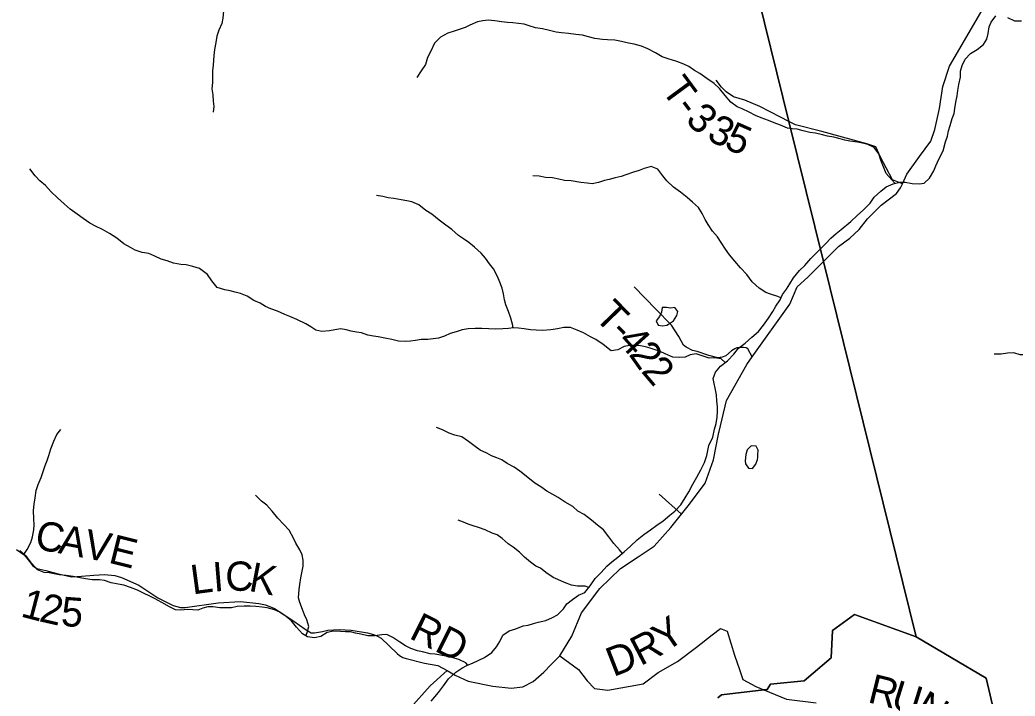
# Model space of a CAD drawing. Extents: x 1624196 to 2029251, y 146837 to 440034.
# Drawn here: x 1799187 to 1809391, y 288051 to 294979 of the extents above; entities that cross this region are included whole.
import ezdxf

# ---------------------------------------------------------------- set-up
doc = ezdxf.new("R2010")
doc.units = 0
for name, color, linetype in [('GM_X_County_Road', 7, 'Continuous'), ('GM_X_County_Road_Text', 7, 'Continuous'), ('GM_X_Minor_Lake', 7, 'Continuous'), ('GM_X_Minor_River', 7, 'Continuous'), ('GM_X_Township', 7, 'Continuous'), ('GM_X_Township_Road', 7, 'Continuous'), ('GM_X_Township_Road_Text', 7, 'Continuous')]:
    doc.layers.add(name, color=color, linetype=linetype)

msp = doc.modelspace()

# ---------------------------------------------------------------- linework, layer by layer
at = {"layer": 'GM_X_County_Road'}
for points in [[(1806357, 290761), (1806432, 291078), (1806641, 291449), (1806696, 291527), (1807082, 292068), (1807156, 292244), (1807266, 292344), (1807427, 292505), (1807581, 292658), (1807698, 292744), (1807794, 292831), (1807878, 292942), (1808019, 293080), (1808177, 293200), (1808216, 293259), (1808236, 293300), (1808281, 293398), (1808410, 293578), (1808529, 293738), (1808570, 293855), (1808615, 294070), (1808649, 294296), (1808719, 294505), (1809087, 295138)], [(1803192, 287930), (1803393, 288155), (1803569, 288313), (1803650, 288266), (1803785, 288203), (1804037, 288153), (1804224, 288131), (1804343, 288146), (1804449, 288201), (1804560, 288297), (1804634, 288376), (1804722, 288463), (1804848, 288665), (1804944, 288905), (1805135, 289154), (1805344, 289359), (1805528, 289478), (1805690, 289586), (1805861, 289778), (1805970, 289914), (1806054, 290019), (1806213, 290234), (1806299, 290472), (1806350, 290735), (1806354, 290751), (1806357, 290761)], [(1804722, 288463), (1804914, 288323), (1805004, 288209), (1805079, 288130), (1805216, 288111), (1805579, 288177), (1805731, 288293), (1805931, 288407), (1806124, 288552), (1806284, 288678), (1806372, 288743), (1806440, 288716), (1806513, 288471), (1806564, 288322)], [(1806564, 288322), (1806564, 288322), (1806598, 288221), (1806733, 288148), (1806814, 288116), (1807046, 288021), (1807350, 287981), (1807350, 287981)]]:
    msp.add_lwpolyline(points, dxfattribs=at)
at = {"layer": 'GM_X_Minor_Lake'}
for points in [[(1805787, 292034), (1805773, 292034), (1805765, 291986), (1805745, 291940), (1805712, 291896), (1805732, 291850), (1805776, 291846), (1805821, 291853), (1805836, 291863)], [(1805836, 291863), (1805889, 291895), (1805924, 291949), (1805934, 291993), (1805904, 292032), (1805858, 292026), (1805818, 292034), (1805787, 292034)], [(1806753, 290496), (1806755, 290524), (1806758, 290570), (1806738, 290612), (1806686, 290615), (1806643, 290573), (1806629, 290526), (1806623, 290462)], [(1806623, 290462), (1806626, 290430), (1806658, 290386), (1806698, 290382), (1806733, 290428), (1806751, 290476), (1806753, 290496)]]:
    msp.add_lwpolyline(points, dxfattribs=at)
at = {"layer": 'GM_X_Minor_River'}
for points in [[(1801321, 295343), (1801320, 295318), (1801299, 295250), (1801285, 295182), (1801278, 295126), (1801276, 295072), (1801267, 294996), (1801259, 294943), (1801228, 294873), (1801208, 294813), (1801195, 294749), (1801183, 294675), (1801174, 294615), (1801170, 294515), (1801161, 294456), (1801163, 294390), (1801161, 294338), (1801156, 294274), (1801164, 294212), (1801169, 294147), (1801175, 294093), (1801169, 294033)], [(1806760, 291786), (1806810, 291850), (1806863, 291922), (1806906, 291990), (1806938, 292046), (1806981, 292112), (1807005, 292166), (1807048, 292220), (1807080, 292276), (1807119, 292338), (1807181, 292410), (1807234, 292464), (1807297, 292534), (1807359, 292597), (1807448, 292683), (1807501, 292743), (1807555, 292789), (1807608, 292831), (1807708, 292914), (1807773, 292976), (1807836, 293032), (1807904, 293102), (1807947, 293162), (1808016, 293224), (1808068, 293267), (1808141, 293301), (1808209, 293317), (1808263, 293316), (1808337, 293304), (1808410, 293299), (1808460, 293307), (1808512, 293359), (1808557, 293431), (1808579, 293483), (1808612, 293559), (1808653, 293637), (1808679, 293729), (1808698, 293789), (1808708, 293841), (1808727, 293896), (1808747, 293970), (1808766, 294020), (1808774, 294072), (1808782, 294136), (1808797, 294202), (1808803, 294256), (1808816, 294318), (1808830, 294391), (1808833, 294453), (1808849, 294511), (1808880, 294577), (1808934, 294635), (1809003, 294674), (1809067, 294728), (1809102, 294782), (1809114, 294838), (1809127, 294907), (1809147, 294957), (1809194, 295019)], [(1808157, 293305), (1808129, 293341), (1808069, 293404), (1808041, 293472), (1808016, 293543), (1807994, 293607), (1807948, 293673), (1807882, 293702), (1807826, 293716), (1807774, 293725), (1807696, 293735), (1807646, 293747), (1807596, 293762), (1807534, 293776), (1807469, 293787), (1807415, 293801), (1807345, 293818), (1807285, 293826), (1807219, 293842), (1807157, 293859), (1807107, 293863), (1807056, 293871), (1806986, 293900), (1806920, 293924), (1806864, 293947), (1806788, 293975), (1806730, 293998), (1806666, 294034), (1806594, 294067), (1806542, 294087), (1806478, 294136), (1806418, 294206), (1806361, 294275), (1806305, 294327), (1806229, 294378), (1806159, 294431), (1806103, 294461), (1806045, 294501), (1805995, 294526), (1805923, 294554), (1805835, 294579), (1805773, 294601), (1805703, 294640), (1805625, 294683), (1805559, 294711), (1805487, 294730), (1805428, 294740), (1805354, 294756), (1805286, 294771), (1805212, 294775), (1805162, 294778), (1805083, 294788), (1805017, 294805), (1804957, 294823), (1804887, 294831), (1804811, 294838), (1804741, 294848), (1804685, 294855), (1804616, 294871), (1804546, 294888), (1804474, 294898), (1804408, 294919), (1804358, 294935), (1804298, 294941), (1804240, 294948), (1804185, 294954), (1804125, 294960), (1804057, 294971), (1803987, 294977), (1803933, 294970), (1803878, 294958), (1803802, 294924), (1803751, 294902), (1803701, 294883), (1803641, 294863), (1803574, 294843), (1803498, 294802), (1803437, 294740), (1803401, 294660), (1803366, 294594), (1803346, 294522), (1803301, 294458), (1803258, 294390)], [(1809314, 295004), (1809386, 294971), (1809458, 294971)], [(1806990, 292133), (1806959, 292144), (1806885, 292169), (1806835, 292187), (1806767, 292232), (1806697, 292296), (1806641, 292369), (1806577, 292438), (1806518, 292508), (1806462, 292571), (1806422, 292629), (1806376, 292700), (1806339, 292758), (1806287, 292816), (1806243, 292883), (1806215, 292933), (1806184, 292996), (1806144, 293058), (1806084, 293113), (1806030, 293161), (1805960, 293214), (1805888, 293266), (1805819, 293331), (1805781, 293383), (1805727, 293450), (1805659, 293478), (1805589, 293455), (1805538, 293435), (1805480, 293419), (1805401, 293390), (1805351, 293374), (1805291, 293362), (1805230, 293343), (1805180, 293333), (1805120, 293313), (1805056, 293301), (1805005, 293306), (1804939, 293312), (1804839, 293329), (1804771, 293333), (1804713, 293346), (1804647, 293362), (1804576, 293364), (1804510, 293377), (1804446, 293383)], [(1800181, 292743), (1800107, 292789), (1800033, 292832), (1799961, 292866), (1799905, 292897), (1799835, 292945), (1799775, 292990), (1799703, 293041), (1799641, 293095), (1799571, 293156), (1799509, 293216), (1799451, 293281), (1799390, 293331), (1799344, 293382), (1799290, 293454)], [(1804243, 291823), (1804243, 291849), (1804220, 291922), (1804198, 291992), (1804168, 292061), (1804157, 292111), (1804147, 292171), (1804133, 292229), (1804100, 292308), (1804082, 292358), (1804042, 292427), (1804002, 292481), (1803961, 292539), (1803915, 292590), (1803849, 292652), (1803789, 292699), (1803737, 292735), (1803685, 292770), (1803617, 292832), (1803553, 292877), (1803486, 292926), (1803412, 292988), (1803348, 293027), (1803276, 293083), (1803206, 293114), (1803154, 293126), (1803096, 293137), (1803021, 293149), (1802963, 293155), (1802909, 293170), (1802845, 293180)], [(1806417, 291468), (1806377, 291506), (1806310, 291516), (1806256, 291514), (1806194, 291533), (1806120, 291557), (1806058, 291546), (1806007, 291524), (1805955, 291520), (1805883, 291525), (1805805, 291557), (1805753, 291582), (1805701, 291598), (1805651, 291616), (1805601, 291631), (1805550, 291641), (1805488, 291645), (1805438, 291644), (1805384, 291632), (1805317, 291600), (1805251, 291587), (1805169, 291653), (1805093, 291704), (1805039, 291732), (1804965, 291773), (1804901, 291801), (1804831, 291826), (1804763, 291826), (1804701, 291813), (1804632, 291803), (1804546, 291797), (1804480, 291800), (1804424, 291802), (1804357, 291815), (1804301, 291821), (1804247, 291823), (1804197, 291818), (1804139, 291814), (1804068, 291810), (1803996, 291815), (1803922, 291817), (1803856, 291818), (1803785, 291814), (1803723, 291802), (1803661, 291783), (1803600, 291765), (1803542, 291737), (1803478, 291718), (1803425, 291710), (1803371, 291706), (1803303, 291703), (1803243, 291693), (1803192, 291687), (1803140, 291683), (1803070, 291688), (1803000, 291704), (1802930, 291717), (1802861, 291731), (1802811, 291738), (1802755, 291750), (1802689, 291772), (1802639, 291779), (1802585, 291791), (1802533, 291802), (1802479, 291814), (1802416, 291804), (1802360, 291793), (1802282, 291787), (1802222, 291801), (1802170, 291836), (1802118, 291866), (1802028, 291911), (1801956, 291939), (1801902, 291960), (1801830, 291996), (1801759, 292019), (1801707, 292041), (1801649, 292076), (1801585, 292104), (1801519, 292147), (1801449, 292175), (1801395, 292188), (1801343, 292202), (1801287, 292212), (1801211, 292237), (1801155, 292307), (1801111, 292372), (1801030, 292431), (1800961, 292453), (1800893, 292468), (1800837, 292472), (1800761, 292488), (1800697, 292511), (1800637, 292529), (1800569, 292560), (1800509, 292584), (1800439, 292595), (1800370, 292621), (1800320, 292646), (1800254, 292684), (1800181, 292743)], [(1803405, 288000), (1803480, 288087), (1803530, 288155), (1803583, 288227), (1803656, 288297), (1803720, 288337), (1803771, 288365), (1803833, 288392), (1803887, 288416), (1803952, 288446), (1804026, 288496), (1804075, 288555), (1804107, 288609), (1804140, 288675), (1804203, 288721), (1804273, 288741), (1804347, 288771), (1804398, 288778), (1804452, 288794), (1804502, 288808), (1804579, 288825), (1804649, 288855), (1804701, 288883), (1804760, 288945), (1804794, 288997), (1804853, 289040), (1804915, 289084), (1804978, 289114), (1805035, 289180), (1805087, 289256), (1805146, 289318), (1805204, 289382), (1805255, 289427), (1805317, 289473), (1805384, 289529), (1805449, 289587), (1805517, 289651), (1805584, 289708), (1805654, 289756), (1805717, 289802), (1805782, 289848), (1805850, 289905), (1805903, 289947), (1805965, 290009), (1806010, 290083), (1806046, 290145), (1806087, 290223), (1806128, 290295), (1806168, 290369), (1806205, 290445), (1806230, 290515), (1806240, 290567), (1806252, 290617), (1806291, 290705), (1806310, 290786), (1806326, 290844), (1806336, 290910), (1806341, 290966), (1806341, 291016), (1806334, 291076), (1806328, 291139), (1806316, 291205), (1806305, 291255), (1806295, 291305), (1806321, 291369), (1806370, 291431), (1806443, 291487), (1806509, 291555), (1806556, 291615), (1806622, 291667), (1806693, 291728), (1806760, 291786)], [(1810377, 291291), (1810327, 291340), (1810277, 291362), (1810207, 291403), (1810125, 291429), (1810075, 291441), (1810021, 291454), (1809893, 291483), (1809833, 291493), (1809763, 291505), (1809696, 291524), (1809644, 291528), (1809572, 291541), (1809506, 291549), (1809442, 291548), (1809380, 291568), (1809313, 291564), (1809249, 291555), (1809177, 291553)], [(1799229, 289502), (1799260, 289552), (1799299, 289624), (1799317, 289684), (1799330, 289754), (1799334, 289806), (1799331, 289866), (1799327, 289951), (1799334, 290019), (1799344, 290081), (1799355, 290157), (1799373, 290219), (1799404, 290291), (1799426, 290351), (1799447, 290413), (1799467, 290465), (1799485, 290517), (1799504, 290586), (1799535, 290662), (1799567, 290730), (1799608, 290784)], [(1805365, 289513), (1805334, 289549), (1805278, 289616), (1805224, 289682), (1805171, 289753), (1805111, 289803), (1805047, 289852), (1804973, 289911), (1804909, 289947), (1804855, 289992), (1804779, 290038), (1804705, 290085), (1804653, 290117), (1804589, 290150), (1804527, 290194), (1804467, 290233), (1804394, 290291), (1804314, 290356), (1804256, 290395), (1804184, 290433), (1804130, 290470), (1804078, 290492), (1804024, 290514), (1803974, 290541), (1803908, 290571), (1803854, 290608), (1803788, 290660), (1803718, 290709), (1803646, 290725), (1803588, 290746), (1803520, 290780), (1803458, 290803)], [(1802118, 288668), (1802133, 288704), (1802150, 288764), (1802130, 288832), (1802106, 288884), (1802084, 288937), (1802057, 289009), (1802045, 289059), (1802050, 289142), (1802056, 289196), (1802066, 289264), (1802081, 289330), (1802091, 289382), (1802092, 289442), (1802082, 289497), (1802056, 289551), (1802017, 289617), (1801991, 289668), (1801947, 289752), (1801891, 289811), (1801832, 289873), (1801774, 289946), (1801718, 290008), (1801664, 290049), (1801604, 290111)], [(1805021, 289164), (1804982, 289176), (1804906, 289179), (1804844, 289187), (1804772, 289214), (1804704, 289246), (1804654, 289266), (1804580, 289319), (1804526, 289361), (1804476, 289382), (1804424, 289422), (1804362, 289473), (1804310, 289525), (1804246, 289578), (1804194, 289612), (1804132, 289665), (1804081, 289703), (1804028, 289722), (1803958, 289756), (1803888, 289779), (1803834, 289797), (1803784, 289811), (1803734, 289832), (1803682, 289854)], [(1803781, 288369), (1803759, 288393), (1803689, 288427), (1803639, 288438), (1803573, 288456), (1803500, 288471), (1803446, 288479), (1803394, 288485), (1803316, 288504), (1803264, 288514), (1803194, 288539), (1803142, 288567), (1803082, 288602), (1803012, 288650), (1802948, 288683), (1802898, 288677), (1802827, 288669), (1802755, 288670), (1802683, 288684), (1802629, 288697), (1802577, 288709), (1802525, 288709), (1802474, 288712), (1802404, 288716), (1802338, 288702), (1802271, 288663), (1802209, 288647), (1802135, 288657), (1802083, 288690), (1802023, 288756), (1801967, 288825), (1801905, 288876), (1801853, 288910), (1801799, 288934), (1801721, 288957), (1801671, 288963), (1801605, 288970), (1801549, 288974), (1801485, 288974), (1801414, 288969), (1801358, 288955), (1801238, 288956), (1801167, 288966), (1801113, 288967), (1801063, 288951), (1801011, 288933), (1800960, 288935), (1800906, 288938), (1800836, 288932), (1800784, 288936), (1800720, 288967), (1800642, 289010), (1800566, 289050), (1800512, 289079), (1800462, 289103), (1800394, 289137), (1800320, 289164), (1800254, 289186), (1800195, 289199), (1800123, 289213), (1800055, 289234), (1800003, 289242), (1799929, 289243), (1799861, 289253), (1799806, 289261), (1799734, 289276), (1799662, 289286), (1799588, 289295), (1799538, 289303), (1799486, 289313), (1799435, 289318), (1799367, 289344), (1799310, 289411), (1799258, 289477), (1799186, 289538)]]:
    msp.add_lwpolyline(points, dxfattribs=at)
at = {"layer": 'GM_X_Township'}
for points in [[(1809186, 287843), (1809093, 288234), (1808377, 288657), (1807427, 292505), (1807073, 293937), (1806327, 296959), (1805904, 298671), (1805039, 302173)], [(1805039, 302173), (1805904, 298671), (1806327, 296959), (1807073, 293937), (1807427, 292505), (1808377, 288657), (1807746, 288887), (1807520, 288722), (1807506, 288443), (1807227, 288208), (1806885, 288172), (1806850, 288120), (1806814, 288116), (1806382, 288063), (1806342, 288033)], [(1806342, 288033), (1806382, 288063), (1806814, 288116), (1806850, 288120), (1806885, 288172), (1807227, 288208), (1807506, 288443), (1807520, 288722), (1807746, 288887), (1808377, 288657), (1809093, 288234), (1809186, 287843)]]:
    msp.add_lwpolyline(points, dxfattribs=at)
at = {"layer": 'GM_X_Township_Road'}
for points in [[(1808236, 293300), (1808135, 293341), (1808070, 293462), (1808012, 293574), (1807963, 293678), (1807872, 293709), (1807408, 293837), (1807138, 293903), (1807073, 293937), (1806985, 293984), (1806773, 294092), (1806619, 294157), (1806504, 294190), (1806429, 294243), (1806380, 294291), (1806327, 294361)], [(1806696, 291527), (1806650, 291610), (1806634, 291620), (1806607, 291622), (1806573, 291623), (1806538, 291618), (1806516, 291609), (1806485, 291590), (1806425, 291538), (1806389, 291525), (1806367, 291520), (1806367, 291518), (1806345, 291515), (1806252, 291542), (1806133, 291581), (1806084, 291591), (1806020, 291625), (1805990, 291646), (1805943, 291736), (1805869, 291853), (1805709, 292016), (1805485, 292245)], [(1805970, 289914), (1805741, 290119)], [(1799153, 289552), (1799230, 289500), (1799285, 289429), (1799315, 289389), (1799362, 289359), (1799453, 289338), (1799580, 289305), (1799719, 289272), (1799819, 289279), (1799946, 289289), (1800053, 289296), (1800160, 289287), (1800229, 289265), (1800405, 289189), (1800603, 289058), (1800759, 288978), (1800835, 288958), (1800880, 288959), (1801219, 289008), (1801448, 289019), (1801636, 289000), (1801707, 288985), (1801799, 288950), (1801997, 288819), (1802111, 288738), (1802175, 288699), (1802209, 288699), (1802290, 288714), (1802316, 288721), (1802344, 288728), (1802461, 288734), (1802583, 288725), (1802751, 288698), (1802814, 288681), (1802852, 288666), (1802892, 288644), (1803054, 288489), (1803079, 288468), (1803114, 288448), (1803147, 288435), (1803337, 288387), (1803472, 288364), (1803569, 288313)]]:
    msp.add_lwpolyline(points, dxfattribs=at)

# ---------------------------------------------------------------- texts
at = {"layer": 'GM_X_County_Road_Text'}
for s, rotation, p in [('Y', 34.6363, (1805803, 288490)), ('R', 27.5734, (1805550, 288356)), ('D', 21.3103, (1805272, 288245)), ('R', 346.1143, (1807870, 287990)), ('U', 342.739, (1808104, 287932)), ('N', 329.4273, (1808340, 287861))]:
    msp.add_text(s, height=300, rotation=rotation, dxfattribs=at).set_placement(p)
at = {"layer": 'GM_X_Township_Road_Text'}
for s, rotation, p in [('T', 306.3642, (1805756, 294263)), ('-', 307.1971, (1805892, 294079)), ('3', 316.3857, (1806001, 293942)), ('3', 334.0785, (1806218, 293757)), ('5', 336.3077, (1806396, 293671)), ('T', 314.0818, (1805067, 291930)), ('-', 313.6642, (1805223, 291769)), ('4', 312.0437, (1805306, 291682)), ('2', 305.2606, (1805424, 291552)), ('2', 310.4335, (1805549, 291377)), ('C', 349.4892, (1799329, 289562)), ('A', 349.4866, (1799571, 289517)), ('V', 349.2494, (1799830, 289469)), ('E', 345.9399, (1800085, 289420)), ('L', 7.6725, (1800958, 289092)), ('I', 4.6729, (1801176, 289121)), ('C', 359.6292, (1801292, 289131)), ('K', 349.1308, (1801524, 289131)), ('1', 345.349, (1799185, 288869)), ('2', 347.1601, (1799374, 288820)), ('5', 355.7031, (1799602, 288772)), ('RD', 333.4324, (1803167, 288649))]:
    msp.add_text(s, height=300, rotation=rotation, dxfattribs=at).set_placement(p)

doc.saveas('drawing.dxf')
